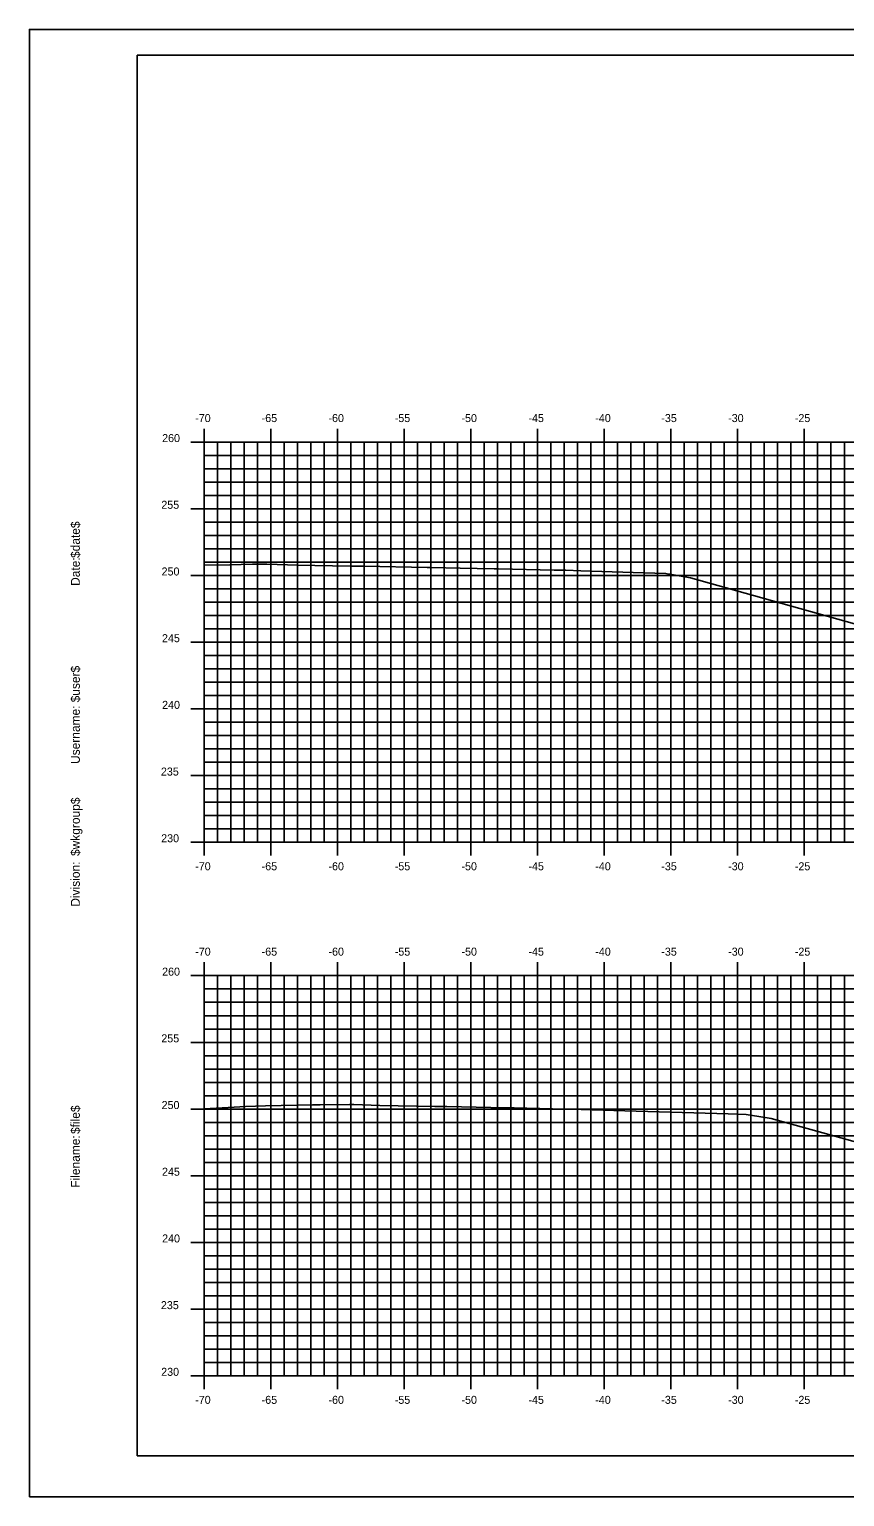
# Model space of a CAD drawing. Extents: x 1168600 to 1177589, y 610178 to 611246.
# Drawn here: x 1172539.2 to 1172600.3, y 610268.7 to 610378.7 of the extents above; entities that cross this region are included whole.
import ezdxf

# ---------------------------------------------------------------- set-up
doc = ezdxf.new("R2010")
doc.units = 0
for name, color, linetype in [('_Construction', 7, 'Continuous'), ('_Station Equation', 7, 'Continuous'), ('H_V ANNOTATION', 7, 'Continuous'), ('MAJOR', 7, 'Continuous'), ('MINOR', 7, 'Continuous')]:
    doc.layers.add(name, color=color, linetype=linetype)

msp = doc.modelspace()

# ---------------------------------------------------------------- linework, layer by layer
at = {"layer": '_Construction'}
for p, q in [((1172707.28, 610376.8), (1172547.28, 610376.8)), ((1172547.28, 610376.8), (1172547.28, 610271.8)), ((1172547.28, 610271.8), (1172707.28, 610271.8))]:
    msp.add_line(p, q, dxfattribs=at)
msp.add_lwpolyline([(1172539.19, 610268.74), (1172709.19, 610268.74), (1172709.19, 610378.74), (1172539.19, 610378.74)], close=True, dxfattribs=at)
at = {"layer": '_Station Equation'}
for points in [[(1172552.28, 610338.57), (1172554.21, 610338.61), (1172555.91, 610338.64), (1172557, 610338.65), (1172558.54, 610338.59), (1172559.25, 610338.57), (1172563.26, 610338.51), (1172564.28, 610338.5), (1172569.02, 610338.41), (1172569.32, 610338.4), (1172571.49, 610338.36), (1172574.04, 610338.31), (1172574.36, 610338.3), (1172578.52, 610338.2), (1172579.4, 610338.19), (1172580.53, 610338.15), (1172584.44, 610338.03), (1172585.26, 610338), (1172586.89, 610337.95), (1172587.12, 610337.91), (1172587.21, 610337.89), (1172588.74, 610337.63), (1172602.46, 610333.78)], [(1172552.28, 610297.82), (1172554.54, 610297.95), (1172555.38, 610298), (1172556.9, 610298.03), (1172560.42, 610298.11), (1172560.98, 610298.12), (1172563.18, 610298.15), (1172563.51, 610298.14), (1172565.45, 610298.07), (1172569.58, 610298), (1172570.39, 610297.99), (1172570.49, 610297.99), (1172574.89, 610297.9), (1172575.52, 610297.89), (1172579.39, 610297.8), (1172580.56, 610297.77), (1172583.83, 610297.67), (1172591.56, 610297.43), (1172592.91, 610297.38), (1172593.23, 610297.33), (1172593.73, 610297.26), (1172594.79, 610297.1), (1172611.35, 610292.5)]]:
    msp.add_lwpolyline(points, dxfattribs=at)
at = {"layer": 'MAJOR'}
for p, q in [((1172552.28, 610348.8), (1172552.28, 610347.8)), ((1172557.28, 610348.8), (1172557.28, 610347.8)), ((1172562.28, 610348.8), (1172562.28, 610347.8)), ((1172567.28, 610348.8), (1172567.28, 610347.8)), ((1172572.28, 610348.8), (1172572.28, 610347.8)), ((1172577.28, 610348.8), (1172577.28, 610347.8)), ((1172582.28, 610348.8), (1172582.28, 610347.8)), ((1172587.28, 610348.8), (1172587.28, 610347.8)), ((1172592.28, 610348.8), (1172592.28, 610347.8)), ((1172597.28, 610348.8), (1172597.28, 610347.8)), ((1172551.28, 610347.8), (1172552.28, 610347.8)), ((1172552.28, 610347.8), (1172692.28, 610347.8)), ((1172552.28, 610317.8), (1172552.28, 610347.8)), ((1172552.28, 610317.8), (1172552.28, 610347.8)), ((1172552.28, 610347.8), (1172692.28, 610347.8)), ((1172557.28, 610317.8), (1172557.28, 610347.8)), ((1172562.28, 610317.8), (1172562.28, 610347.8)), ((1172567.28, 610317.8), (1172567.28, 610347.8)), ((1172572.28, 610317.8), (1172572.28, 610347.8)), ((1172577.28, 610317.8), (1172577.28, 610347.8)), ((1172582.28, 610317.8), (1172582.28, 610347.8)), ((1172587.28, 610317.8), (1172587.28, 610347.8)), ((1172592.28, 610317.8), (1172592.28, 610347.8)), ((1172597.28, 610317.8), (1172597.28, 610347.8)), ((1172551.28, 610342.8), (1172552.28, 610342.8)), ((1172552.28, 610342.8), (1172692.28, 610342.8)), ((1172551.28, 610337.8), (1172552.28, 610337.8)), ((1172552.28, 610337.8), (1172692.28, 610337.8)), ((1172551.28, 610332.8), (1172552.28, 610332.8)), ((1172552.28, 610332.8), (1172692.28, 610332.8)), ((1172551.28, 610327.8), (1172552.28, 610327.8)), ((1172552.28, 610327.8), (1172692.28, 610327.8)), ((1172551.28, 610322.8), (1172552.28, 610322.8)), ((1172552.28, 610322.8), (1172692.28, 610322.8)), ((1172551.28, 610317.8), (1172552.28, 610317.8)), ((1172552.28, 610317.8), (1172692.28, 610317.8)), ((1172552.28, 610317.8), (1172692.28, 610317.8)), ((1172552.28, 610316.8), (1172552.28, 610317.8)), ((1172557.28, 610316.8), (1172557.28, 610317.8)), ((1172562.28, 610316.8), (1172562.28, 610317.8)), ((1172567.28, 610316.8), (1172567.28, 610317.8)), ((1172572.28, 610316.8), (1172572.28, 610317.8)), ((1172577.28, 610316.8), (1172577.28, 610317.8)), ((1172582.28, 610316.8), (1172582.28, 610317.8)), ((1172587.28, 610316.8), (1172587.28, 610317.8)), ((1172592.28, 610316.8), (1172592.28, 610317.8)), ((1172597.28, 610316.8), (1172597.28, 610317.8)), ((1172552.28, 610308.8), (1172552.28, 610307.8)), ((1172557.28, 610308.8), (1172557.28, 610307.8)), ((1172562.28, 610308.8), (1172562.28, 610307.8)), ((1172567.28, 610308.8), (1172567.28, 610307.8)), ((1172572.28, 610308.8), (1172572.28, 610307.8)), ((1172577.28, 610308.8), (1172577.28, 610307.8)), ((1172582.28, 610308.8), (1172582.28, 610307.8)), ((1172587.28, 610308.8), (1172587.28, 610307.8)), ((1172592.28, 610308.8), (1172592.28, 610307.8)), ((1172597.28, 610308.8), (1172597.28, 610307.8)), ((1172551.28, 610307.8), (1172552.28, 610307.8)), ((1172552.28, 610307.8), (1172692.28, 610307.8)), ((1172552.28, 610277.8), (1172552.28, 610307.8)), ((1172552.28, 610277.8), (1172552.28, 610307.8)), ((1172552.28, 610307.8), (1172692.28, 610307.8)), ((1172557.28, 610277.8), (1172557.28, 610307.8)), ((1172562.28, 610277.8), (1172562.28, 610307.8)), ((1172567.28, 610277.8), (1172567.28, 610307.8)), ((1172572.28, 610277.8), (1172572.28, 610307.8)), ((1172577.28, 610277.8), (1172577.28, 610307.8)), ((1172582.28, 610277.8), (1172582.28, 610307.8)), ((1172587.28, 610277.8), (1172587.28, 610307.8)), ((1172592.28, 610277.8), (1172592.28, 610307.8)), ((1172597.28, 610277.8), (1172597.28, 610307.8)), ((1172551.28, 610302.8), (1172552.28, 610302.8)), ((1172552.28, 610302.8), (1172692.28, 610302.8)), ((1172551.28, 610297.8), (1172552.28, 610297.8)), ((1172552.28, 610297.8), (1172692.28, 610297.8)), ((1172551.28, 610292.8), (1172552.28, 610292.8)), ((1172552.28, 610292.8), (1172692.28, 610292.8)), ((1172551.28, 610287.8), (1172552.28, 610287.8)), ((1172552.28, 610287.8), (1172692.28, 610287.8)), ((1172551.28, 610282.8), (1172552.28, 610282.8)), ((1172552.28, 610282.8), (1172692.28, 610282.8)), ((1172551.28, 610277.8), (1172552.28, 610277.8)), ((1172552.28, 610277.8), (1172692.28, 610277.8)), ((1172552.28, 610277.8), (1172692.28, 610277.8)), ((1172552.28, 610276.8), (1172552.28, 610277.8)), ((1172557.28, 610276.8), (1172557.28, 610277.8)), ((1172562.28, 610276.8), (1172562.28, 610277.8)), ((1172567.28, 610276.8), (1172567.28, 610277.8)), ((1172572.28, 610276.8), (1172572.28, 610277.8)), ((1172577.28, 610276.8), (1172577.28, 610277.8)), ((1172582.28, 610276.8), (1172582.28, 610277.8)), ((1172587.28, 610276.8), (1172587.28, 610277.8)), ((1172592.28, 610276.8), (1172592.28, 610277.8)), ((1172597.28, 610276.8), (1172597.28, 610277.8))]:
    msp.add_line(p, q, dxfattribs=at)
at = {"layer": 'MINOR'}
for p, q in [((1172553.28, 610317.8), (1172553.28, 610347.8)), ((1172554.28, 610317.8), (1172554.28, 610347.8)), ((1172555.28, 610317.8), (1172555.28, 610347.8)), ((1172556.28, 610317.8), (1172556.28, 610347.8)), ((1172558.28, 610317.8), (1172558.28, 610347.8)), ((1172559.28, 610317.8), (1172559.28, 610347.8)), ((1172560.28, 610317.8), (1172560.28, 610347.8)), ((1172561.28, 610317.8), (1172561.28, 610347.8)), ((1172563.28, 610317.8), (1172563.28, 610347.8)), ((1172564.28, 610317.8), (1172564.28, 610347.8)), ((1172565.28, 610317.8), (1172565.28, 610347.8)), ((1172566.28, 610317.8), (1172566.28, 610347.8)), ((1172568.28, 610317.8), (1172568.28, 610347.8)), ((1172569.28, 610317.8), (1172569.28, 610347.8)), ((1172570.28, 610317.8), (1172570.28, 610347.8)), ((1172571.28, 610317.8), (1172571.28, 610347.8)), ((1172573.28, 610317.8), (1172573.28, 610347.8)), ((1172574.28, 610317.8), (1172574.28, 610347.8)), ((1172575.28, 610317.8), (1172575.28, 610347.8)), ((1172576.28, 610317.8), (1172576.28, 610347.8)), ((1172578.28, 610317.8), (1172578.28, 610347.8)), ((1172579.28, 610317.8), (1172579.28, 610347.8)), ((1172580.28, 610317.8), (1172580.28, 610347.8)), ((1172581.28, 610317.8), (1172581.28, 610347.8)), ((1172583.28, 610317.8), (1172583.28, 610347.8)), ((1172584.28, 610317.8), (1172584.28, 610347.8)), ((1172585.28, 610317.8), (1172585.28, 610347.8)), ((1172586.28, 610317.8), (1172586.28, 610347.8)), ((1172588.28, 610317.8), (1172588.28, 610347.8)), ((1172589.28, 610317.8), (1172589.28, 610347.8)), ((1172590.28, 610317.8), (1172590.28, 610347.8)), ((1172591.28, 610317.8), (1172591.28, 610347.8)), ((1172593.28, 610317.8), (1172593.28, 610347.8)), ((1172594.28, 610317.8), (1172594.28, 610347.8)), ((1172595.28, 610317.8), (1172595.28, 610347.8)), ((1172596.28, 610317.8), (1172596.28, 610347.8)), ((1172598.28, 610317.8), (1172598.28, 610347.8)), ((1172599.28, 610317.8), (1172599.28, 610347.8)), ((1172600.28, 610317.8), (1172600.28, 610347.8)), ((1172552.28, 610346.8), (1172692.28, 610346.8)), ((1172552.28, 610346.8), (1172553.28, 610346.8)), ((1172552.28, 610345.8), (1172692.28, 610345.8)), ((1172552.28, 610345.8), (1172553.28, 610345.8)), ((1172552.28, 610344.8), (1172692.28, 610344.8)), ((1172552.28, 610344.8), (1172553.28, 610344.8)), ((1172552.28, 610343.8), (1172692.28, 610343.8)), ((1172552.28, 610343.8), (1172553.28, 610343.8)), ((1172552.28, 610341.8), (1172692.28, 610341.8)), ((1172552.28, 610341.8), (1172553.28, 610341.8)), ((1172552.28, 610340.8), (1172692.28, 610340.8)), ((1172552.28, 610340.8), (1172553.28, 610340.8)), ((1172552.28, 610339.8), (1172692.28, 610339.8)), ((1172552.28, 610339.8), (1172553.28, 610339.8)), ((1172552.28, 610338.8), (1172692.28, 610338.8)), ((1172552.28, 610338.8), (1172553.28, 610338.8)), ((1172552.28, 610336.8), (1172692.28, 610336.8)), ((1172552.28, 610336.8), (1172553.28, 610336.8)), ((1172552.28, 610335.8), (1172692.28, 610335.8)), ((1172552.28, 610335.8), (1172553.28, 610335.8)), ((1172552.28, 610334.8), (1172692.28, 610334.8)), ((1172552.28, 610334.8), (1172553.28, 610334.8)), ((1172552.28, 610333.8), (1172692.28, 610333.8)), ((1172552.28, 610333.8), (1172553.28, 610333.8)), ((1172552.28, 610331.8), (1172692.28, 610331.8)), ((1172552.28, 610331.8), (1172553.28, 610331.8)), ((1172552.28, 610330.8), (1172692.28, 610330.8)), ((1172552.28, 610330.8), (1172553.28, 610330.8)), ((1172552.28, 610329.8), (1172692.28, 610329.8)), ((1172552.28, 610329.8), (1172553.28, 610329.8)), ((1172552.28, 610328.8), (1172692.28, 610328.8)), ((1172552.28, 610328.8), (1172553.28, 610328.8)), ((1172552.28, 610326.8), (1172692.28, 610326.8)), ((1172552.28, 610326.8), (1172553.28, 610326.8)), ((1172552.28, 610325.8), (1172692.28, 610325.8)), ((1172552.28, 610325.8), (1172553.28, 610325.8)), ((1172552.28, 610324.8), (1172692.28, 610324.8)), ((1172552.28, 610324.8), (1172553.28, 610324.8)), ((1172552.28, 610323.8), (1172692.28, 610323.8)), ((1172552.28, 610323.8), (1172553.28, 610323.8)), ((1172552.28, 610321.8), (1172692.28, 610321.8)), ((1172552.28, 610321.8), (1172553.28, 610321.8)), ((1172552.28, 610320.8), (1172692.28, 610320.8)), ((1172552.28, 610320.8), (1172553.28, 610320.8)), ((1172552.28, 610319.8), (1172692.28, 610319.8)), ((1172552.28, 610319.8), (1172553.28, 610319.8)), ((1172552.28, 610318.8), (1172692.28, 610318.8)), ((1172552.28, 610318.8), (1172553.28, 610318.8)), ((1172553.28, 610277.8), (1172553.28, 610307.8)), ((1172554.28, 610277.8), (1172554.28, 610307.8)), ((1172555.28, 610277.8), (1172555.28, 610307.8)), ((1172556.28, 610277.8), (1172556.28, 610307.8)), ((1172558.28, 610277.8), (1172558.28, 610307.8)), ((1172559.28, 610277.8), (1172559.28, 610307.8)), ((1172560.28, 610277.8), (1172560.28, 610307.8)), ((1172561.28, 610277.8), (1172561.28, 610307.8)), ((1172563.28, 610277.8), (1172563.28, 610307.8)), ((1172564.28, 610277.8), (1172564.28, 610307.8)), ((1172565.28, 610277.8), (1172565.28, 610307.8)), ((1172566.28, 610277.8), (1172566.28, 610307.8)), ((1172568.28, 610277.8), (1172568.28, 610307.8)), ((1172569.28, 610277.8), (1172569.28, 610307.8)), ((1172570.28, 610277.8), (1172570.28, 610307.8)), ((1172571.28, 610277.8), (1172571.28, 610307.8)), ((1172573.28, 610277.8), (1172573.28, 610307.8)), ((1172574.28, 610277.8), (1172574.28, 610307.8)), ((1172575.28, 610277.8), (1172575.28, 610307.8)), ((1172576.28, 610277.8), (1172576.28, 610307.8)), ((1172578.28, 610277.8), (1172578.28, 610307.8)), ((1172579.28, 610277.8), (1172579.28, 610307.8)), ((1172580.28, 610277.8), (1172580.28, 610307.8)), ((1172581.28, 610277.8), (1172581.28, 610307.8)), ((1172583.28, 610277.8), (1172583.28, 610307.8)), ((1172584.28, 610277.8), (1172584.28, 610307.8)), ((1172585.28, 610277.8), (1172585.28, 610307.8)), ((1172586.28, 610277.8), (1172586.28, 610307.8)), ((1172588.28, 610277.8), (1172588.28, 610307.8)), ((1172589.28, 610277.8), (1172589.28, 610307.8)), ((1172590.28, 610277.8), (1172590.28, 610307.8)), ((1172591.28, 610277.8), (1172591.28, 610307.8)), ((1172593.28, 610277.8), (1172593.28, 610307.8)), ((1172594.28, 610277.8), (1172594.28, 610307.8)), ((1172595.28, 610277.8), (1172595.28, 610307.8)), ((1172596.28, 610277.8), (1172596.28, 610307.8)), ((1172598.28, 610277.8), (1172598.28, 610307.8)), ((1172599.28, 610277.8), (1172599.28, 610307.8)), ((1172600.28, 610277.8), (1172600.28, 610307.8)), ((1172552.28, 610306.8), (1172692.28, 610306.8)), ((1172552.28, 610306.8), (1172553.28, 610306.8)), ((1172552.28, 610305.8), (1172692.28, 610305.8)), ((1172552.28, 610305.8), (1172553.28, 610305.8)), ((1172552.28, 610304.8), (1172692.28, 610304.8)), ((1172552.28, 610304.8), (1172553.28, 610304.8)), ((1172552.28, 610303.8), (1172692.28, 610303.8)), ((1172552.28, 610303.8), (1172553.28, 610303.8)), ((1172552.28, 610301.8), (1172692.28, 610301.8)), ((1172552.28, 610301.8), (1172553.28, 610301.8)), ((1172552.28, 610300.8), (1172692.28, 610300.8)), ((1172552.28, 610300.8), (1172553.28, 610300.8)), ((1172552.28, 610299.8), (1172692.28, 610299.8)), ((1172552.28, 610299.8), (1172553.28, 610299.8)), ((1172552.28, 610298.8), (1172692.28, 610298.8)), ((1172552.28, 610298.8), (1172553.28, 610298.8)), ((1172552.28, 610296.8), (1172692.28, 610296.8)), ((1172552.28, 610296.8), (1172553.28, 610296.8)), ((1172552.28, 610295.8), (1172692.28, 610295.8)), ((1172552.28, 610295.8), (1172553.28, 610295.8)), ((1172552.28, 610294.8), (1172692.28, 610294.8)), ((1172552.28, 610294.8), (1172553.28, 610294.8)), ((1172552.28, 610293.8), (1172692.28, 610293.8)), ((1172552.28, 610293.8), (1172553.28, 610293.8)), ((1172552.28, 610291.8), (1172692.28, 610291.8)), ((1172552.28, 610291.8), (1172553.28, 610291.8)), ((1172552.28, 610290.8), (1172692.28, 610290.8)), ((1172552.28, 610290.8), (1172553.28, 610290.8)), ((1172552.28, 610289.8), (1172692.28, 610289.8)), ((1172552.28, 610289.8), (1172553.28, 610289.8)), ((1172552.28, 610288.8), (1172692.28, 610288.8)), ((1172552.28, 610288.8), (1172553.28, 610288.8)), ((1172552.28, 610286.8), (1172692.28, 610286.8)), ((1172552.28, 610286.8), (1172553.28, 610286.8)), ((1172552.28, 610285.8), (1172692.28, 610285.8)), ((1172552.28, 610285.8), (1172553.28, 610285.8)), ((1172552.28, 610284.8), (1172692.28, 610284.8)), ((1172552.28, 610284.8), (1172553.28, 610284.8)), ((1172552.28, 610283.8), (1172692.28, 610283.8)), ((1172552.28, 610283.8), (1172553.28, 610283.8)), ((1172552.28, 610281.8), (1172692.28, 610281.8)), ((1172552.28, 610281.8), (1172553.28, 610281.8)), ((1172552.28, 610280.8), (1172692.28, 610280.8)), ((1172552.28, 610280.8), (1172553.28, 610280.8)), ((1172552.28, 610279.8), (1172692.28, 610279.8)), ((1172552.28, 610279.8), (1172553.28, 610279.8)), ((1172552.28, 610278.8), (1172692.28, 610278.8)), ((1172552.28, 610278.8), (1172553.28, 610278.8))]:
    msp.add_line(p, q, dxfattribs=at)

# ---------------------------------------------------------------- texts
at = {"layer": '_Construction'}
for s, p in [('$date$', (1172542.97, 610339.11)), ('Date:', (1172542.97, 610337.02)), ('$user$', (1172542.97, 610328.29)), ('Username:', (1172542.97, 610323.67)), ('$wkgroup$', (1172542.97, 610316.77)), ('Division:', (1172542.97, 610312.97)), ('$file$', (1172542.97, 610295.93)), ('Filename:', (1172542.97, 610291.9))]:
    msp.add_text(s, height=0.67, rotation=90, dxfattribs=at).set_placement(p)
at = {"layer": 'H_V ANNOTATION'}
for s, p in [('-70', (1172551.62, 610349.3)), ('-65', (1172556.6, 610349.3)), ('-60', (1172561.61, 610349.3)), ('-55', (1172566.58, 610349.3)), ('-50', (1172571.58, 610349.3)), ('-45', (1172576.6, 610349.3)), ('-40', (1172581.61, 610349.3)), ('-35', (1172586.56, 610349.3)), ('-30', (1172591.57, 610349.3)), ('-25', (1172596.57, 610349.3)), ('260', (1172549.14, 610347.8)), ('255', (1172549.08, 610342.8)), ('250', (1172549.1, 610337.8)), ('245', (1172549.13, 610332.8)), ('240', (1172549.14, 610327.8)), ('235', (1172549.05, 610322.8)), ('230', (1172549.07, 610317.8)), ('-70', (1172551.62, 610315.7)), ('-65', (1172556.6, 610315.7)), ('-60', (1172561.61, 610315.7)), ('-55', (1172566.58, 610315.7)), ('-50', (1172571.58, 610315.7)), ('-45', (1172576.6, 610315.7)), ('-40', (1172581.61, 610315.7)), ('-35', (1172586.56, 610315.7)), ('-30', (1172591.57, 610315.7)), ('-25', (1172596.57, 610315.7)), ('-70', (1172551.62, 610309.3)), ('-65', (1172556.6, 610309.3)), ('-60', (1172561.61, 610309.3)), ('-55', (1172566.58, 610309.3)), ('-50', (1172571.58, 610309.3)), ('-45', (1172576.6, 610309.3)), ('-40', (1172581.61, 610309.3)), ('-35', (1172586.56, 610309.3)), ('-30', (1172591.57, 610309.3)), ('-25', (1172596.57, 610309.3)), ('260', (1172549.14, 610307.8)), ('255', (1172549.08, 610302.8)), ('250', (1172549.1, 610297.8)), ('245', (1172549.13, 610292.8)), ('240', (1172549.14, 610287.8)), ('235', (1172549.05, 610282.8)), ('230', (1172549.07, 610277.8)), ('-70', (1172551.62, 610275.7)), ('-65', (1172556.6, 610275.7)), ('-60', (1172561.61, 610275.7)), ('-55', (1172566.58, 610275.7)), ('-50', (1172571.58, 610275.7)), ('-45', (1172576.6, 610275.7)), ('-40', (1172581.61, 610275.7)), ('-35', (1172586.56, 610275.7)), ('-30', (1172591.57, 610275.7)), ('-25', (1172596.57, 610275.7))]:
    msp.add_text(s, height=0.6, dxfattribs=at).set_placement(p)

doc.saveas('drawing.dxf')
